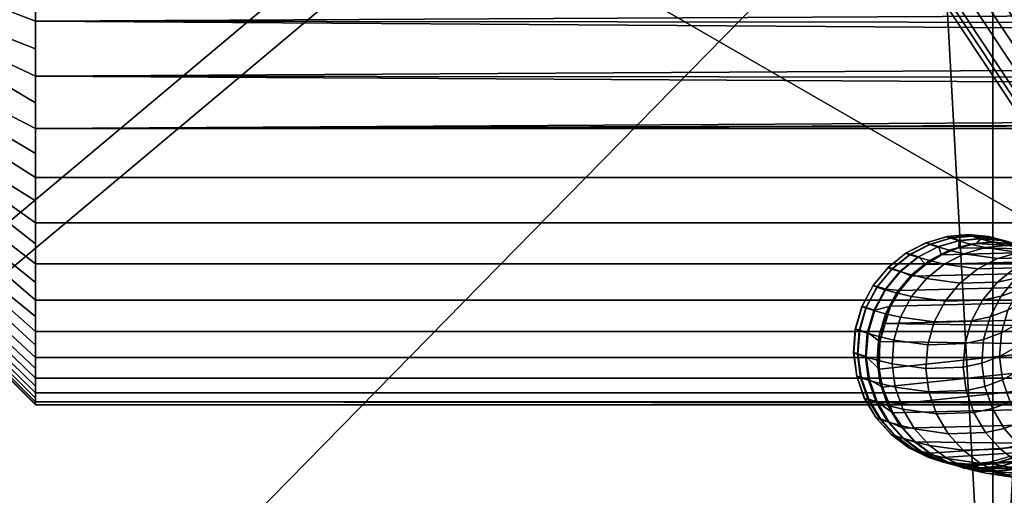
# Model space of a CAD drawing. Extents: x -43.1 to 43.1, y -41.3 to 41.3.
# Tile 381 of 656: x -0.707 to 0.008, y -0.518 to -0.172. Entities that reach past the tile are written whole.
import ezdxf

# ---------------------------------------------------------------- set-up
doc = ezdxf.new("R2010")
doc.units = 0
for name, color, linetype in [('CABLE', 18, 'CONTINUOUS'), ('CEILING_SUPPORT', 254, 'CONTINUOUS'), ('CLAMP', 254, 'CONTINUOUS'), ('METAL_BASE', 254, 'CONTINUOUS'), ('WIRE', 254, 'CONTINUOUS')]:
    doc.layers.add(name, color=color, linetype=linetype)

msp = doc.modelspace()

# ---------------------------------------------------------------- linework, layer by layer
at = {"layer": 'CABLE'}
for points in [[(0.1591, -0.2653, 28.2591), (0.0042, -0.032, 27.7138), (-0.0211, -0.0398, 27.7175), (0.1337, -0.2731, 28.2628)], [(0.1833, -0.2666, 28.252), (0.0285, -0.0333, 27.7066), (0.0042, -0.032, 27.7138), (0.1591, -0.2653, 28.2591)], [(0.1337, -0.2731, 28.2628), (-0.0211, -0.0398, 27.7175), (-0.0432, -0.0568, 27.7165), (0.1117, -0.2902, 28.2619)], [(0.1117, -0.2902, 28.2619), (-0.0432, -0.0568, 27.7165), (-0.0576, -0.0807, 27.7104), (0.0973, -0.3142, 28.2561)], [(0.0973, -0.3142, 28.2561), (-0.0576, -0.0807, 27.7104), (-0.0614, -0.107, 27.7002), (0.0937, -0.3407, 28.2464)], [(0.0937, -0.3407, 28.2464), (-0.0614, -0.107, 27.7002), (-0.0541, -0.1311, 27.688), (0.1011, -0.3649, 28.2347)], [(0.1011, -0.3649, 28.2347), (-0.0541, -0.1311, 27.688), (-0.038, -0.1488, 27.6761), (0.1173, -0.3829, 28.2231)], [(0.1173, -0.3829, 28.2231), (-0.038, -0.1488, 27.6761), (-0.0168, -0.1584, 27.6661), (0.1386, -0.3926, 28.2134)], [(0.1629, -0.3939, 28.2063), (0.0074, -0.1597, 27.6589), (0.0328, -0.1519, 27.6552), (0.1882, -0.3861, 28.2026)], [(0.1386, -0.3926, 28.2134), (-0.0168, -0.1584, 27.6661), (0.0074, -0.1597, 27.6589), (0.1629, -0.3939, 28.2063)]]:
    msp.add_3dface(points, dxfattribs=at)
at = {"layer": 'CEILING_SUPPORT'}
for points in [[(-0.7651, 0, 101.9285), (-0.0848, -0.0193, 101.9285), (-0.068, -0.0542, 101.9285), (-0.7651, -0.7651, 101.9285)], [(-0.7651, 0, 101.859), (-0.0848, -0.0193, 101.859), (-0.068, -0.0542, 101.859), (-0.7651, -0.7651, 101.859)], [(0.068, -0.0542, 101.9285), (0.7651, 0, 101.9285), (0.7651, -0.7651, 101.9285), (0, -0.7651, 101.9285)], [(0.068, -0.0542, 101.859), (0.7651, 0, 101.859), (0.7651, -0.7651, 101.859), (0, -0.7651, 101.859)], [(-0.068, -0.0542, 101.9285), (-0.0377, -0.0783, 101.9285), (0, -0.7651, 101.9285), (-0.7651, -0.7651, 101.9285)], [(0, -0.7651, 101.859), (-0.7651, -0.7651, 101.859), (-0.068, -0.0542, 101.859), (-0.0377, -0.0783, 101.859)], [(0, -0.7651, 101.9285), (0.0377, -0.0783, 101.9285), (0.068, -0.0542, 101.9285)], [(0.068, -0.0542, 101.859), (0, -0.7651, 101.859), (0.0377, -0.0783, 101.859)], [(0, -0.7651, 101.9285), (-0.0377, -0.0783, 101.9285), (0, -0.0869, 101.9285)], [(0, -0.7651, 101.859), (-0.0377, -0.0783, 101.859), (0, -0.0869, 101.859)], [(0.0377, -0.0783, 101.9285), (0, -0.7651, 101.9285), (0, -0.0869, 101.9285)], [(0.0377, -0.0783, 101.859), (0, -0.7651, 101.859), (0, -0.0869, 101.859)]]:
    msp.add_3dface(points, dxfattribs=at)
at = {"layer": 'CLAMP'}
for points in [[(-0.7651, -0.1648, 93.4354), (-0.6955, -0.072, 93.5138), (-0.6955, -0.088, 93.5296), (-0.7651, -0.1728, 93.4437)], [(-0.7651, -0.1728, 93.4437), (-0.6955, -0.088, 93.5296), (-0.7651, -0.1805, 93.4523)], [(-0.7651, -0.1805, 93.4523), (-0.6955, -0.088, 93.5296), (-0.6955, -0.0948, 93.5386), (-0.7651, -0.1876, 93.4614)], [(-0.7651, -0.1876, 93.4614), (-0.6955, -0.0948, 93.5386), (-0.7651, -0.1944, 93.4707)], [(-0.7651, -0.1944, 93.4707), (-0.6955, -0.0948, 93.5386), (-0.6955, -0.1033, 93.5532), (-0.7651, -0.2006, 93.4804)], [(-0.7651, -0.2006, 93.4804), (-0.6955, -0.1033, 93.5532), (-0.7651, -0.2064, 93.4904)], [(-0.7303, -0.1713, 93.5675), (-0.6955, -0.1095, 93.5689), (-0.6955, -0.1141, 93.5909), (-0.7303, -0.1729, 93.5759)], [(-0.7303, -0.1733, 93.6273), (-0.6955, -0.1143, 93.6134), (-0.6955, -0.1128, 93.6246), (-0.7303, -0.1719, 93.6358)], [(-0.7303, -0.1729, 93.5759), (-0.6955, -0.1141, 93.5909), (-0.7303, -0.174, 93.5845)], [(-0.7303, -0.174, 93.5845), (-0.6955, -0.1141, 93.5909), (-0.6955, -0.1148, 93.6022), (-0.7303, -0.1747, 93.593)], [(-0.7303, -0.1748, 93.6102), (-0.6955, -0.1148, 93.6022), (-0.6955, -0.1143, 93.6134), (-0.7303, -0.1743, 93.6188)], [(-0.7303, -0.1743, 93.6188), (-0.6955, -0.1143, 93.6134), (-0.7303, -0.1733, 93.6273)], [(-0.7303, -0.1747, 93.593), (-0.6955, -0.1148, 93.6022), (-0.7303, -0.175, 93.6016)], [(-0.7303, -0.175, 93.6016), (-0.6955, -0.1148, 93.6022), (-0.7303, -0.1748, 93.6102)], [(-0.6955, -0.1523, 93.1776), (-0.7651, -0.1289, 93.243), (-0.7651, -0.1464, 93.2498), (-0.6955, -0.173, 93.1855)], [(-0.6955, -0.173, 94.0209), (-0.7651, -0.1464, 93.9566), (-0.7651, -0.1289, 93.9634), (-0.6955, -0.1523, 94.0289)], [(-0.6955, -0.1312, 94.0358), (2.4566, -0.1566, 94.0273), (-0.6955, -0.173, 94.0209)], [(-0.6955, -0.173, 93.1855), (2.4566, -0.1566, 93.1791), (-0.6955, -0.1312, 93.1706)], [(-0.6955, -0.173, 93.1855), (-0.7651, -0.1464, 93.2498), (-0.7651, -0.166, 93.2586), (-0.6955, -0.1933, 93.1945)], [(-0.6955, -0.1933, 94.0119), (-0.7651, -0.166, 93.9478), (-0.7651, -0.1464, 93.9566), (-0.6955, -0.173, 94.0209)], [(-0.6955, -0.173, 94.0209), (2.4566, -0.1566, 94.0273), (2.4756, -0.1768, 94.0193)], [(-0.6955, -0.173, 93.1855), (2.4756, -0.1768, 93.1871), (2.4566, -0.1566, 93.1791)], [(-0.6955, -0.1933, 93.1945), (-0.7651, -0.166, 93.2586), (-0.7651, -0.1803, 93.2658), (-0.6955, -0.2131, 93.2045)], [(-0.6955, -0.2131, 94.0019), (-0.7651, -0.1803, 93.9406), (-0.7651, -0.166, 93.9478), (-0.6955, -0.1933, 94.0119)], [(2.4756, -0.1768, 94.0193), (2.4967, -0.1947, 94.0112), (-0.6955, -0.173, 94.0209)], [(2.4967, -0.1947, 94.0112), (-0.6955, -0.2131, 94.0019), (-0.6955, -0.173, 94.0209)], [(2.4967, -0.1947, 93.1952), (2.4756, -0.1768, 93.1871), (-0.6955, -0.173, 93.1855)], [(-0.6955, -0.173, 93.1855), (-0.6955, -0.2131, 93.2045), (2.4967, -0.1947, 93.1952)], [(-0.6955, -0.2131, 93.2045), (-0.7651, -0.1803, 93.2658), (-0.7651, -0.1913, 93.2719), (-0.6955, -0.2324, 93.2154)], [(-0.6955, -0.2324, 93.991), (-0.7651, -0.1913, 93.9345), (-0.7651, -0.1803, 93.9406), (-0.6955, -0.2131, 94.0019)], [(-0.6955, -0.2324, 93.2154), (-0.7651, -0.1913, 93.2719), (-0.7651, -0.2155, 93.2871), (-0.6955, -0.2512, 93.2273)], [(-0.6955, -0.2512, 93.9791), (-0.7651, -0.2155, 93.9193), (-0.7651, -0.1913, 93.9345), (-0.6955, -0.2324, 93.991)], [(-0.6955, -0.2131, 94.0019), (2.4967, -0.1947, 94.0112), (2.5311, -0.2162, 94.0002)], [(2.5311, -0.2162, 93.2062), (2.4967, -0.1947, 93.1952), (-0.6955, -0.2131, 93.2045)], [(2.5311, -0.2162, 94.0002), (2.5691, -0.232, 93.9912), (-0.6955, -0.2131, 94.0019)], [(-0.6955, -0.2131, 94.0019), (2.5691, -0.232, 93.9912), (-0.6955, -0.2512, 93.9791)], [(2.5311, -0.2162, 93.2062), (-0.6955, -0.2131, 93.2045), (2.5691, -0.232, 93.2152)], [(-0.6955, -0.2512, 93.2273), (2.5691, -0.232, 93.2152), (-0.6955, -0.2131, 93.2045)], [(-0.6955, -0.2512, 93.2273), (-0.7651, -0.2155, 93.2871), (-0.7651, -0.2279, 93.296), (-0.6955, -0.2693, 93.2401)], [(-0.6955, -0.2693, 93.9663), (-0.7651, -0.2279, 93.9105), (-0.7651, -0.2155, 93.9193), (-0.6955, -0.2512, 93.9791)], [(-0.6955, -0.2693, 93.2401), (-0.7651, -0.2279, 93.296), (-0.7651, -0.2427, 93.3075), (-0.6955, -0.2868, 93.2537)], [(-0.6955, -0.2868, 93.9527), (-0.7651, -0.2427, 93.8989), (-0.7651, -0.2279, 93.9105), (-0.6955, -0.2693, 93.9663)], [(-0.6955, -0.2512, 93.9791), (2.5691, -0.232, 93.9912), (2.6097, -0.2412, 93.9856)], [(2.6097, -0.2412, 93.2208), (2.5691, -0.232, 93.2152), (-0.6955, -0.2512, 93.2273)], [(-0.6955, -0.2868, 93.2537), (-0.7651, -0.2427, 93.3075), (-0.7651, -0.2602, 93.3228), (-0.6955, -0.3036, 93.2682)], [(-0.6955, -0.3036, 93.9382), (-0.7651, -0.2602, 93.8836), (-0.7651, -0.2427, 93.8989), (-0.6955, -0.2868, 93.9527)], [(2.6097, -0.2412, 93.9856), (2.6306, -0.2431, 93.9843), (-0.6955, -0.2512, 93.9791)], [(-0.6955, -0.2512, 93.2273), (2.6306, -0.2431, 93.2221), (2.6097, -0.2412, 93.2208)], [(-0.6955, -0.2512, 93.9791), (2.6306, -0.2431, 93.9843), (3.3384, -0.2512, 93.9791)], [(3.3384, -0.2512, 93.2273), (2.6306, -0.2431, 93.2221), (-0.6955, -0.2512, 93.2273)], [(3.3384, -0.2512, 93.9791), (3.3384, -0.2868, 93.9527), (-0.6955, -0.2868, 93.9527), (-0.6955, -0.2512, 93.9791)], [(3.3384, -0.2512, 93.2273), (-0.6955, -0.2512, 93.2273), (-0.6955, -0.2868, 93.2537), (3.3384, -0.2868, 93.2537)], [(-0.6955, -0.3036, 93.2682), (-0.7651, -0.2602, 93.3228), (-0.7651, -0.2705, 93.3327), (-0.6955, -0.3197, 93.2835)], [(-0.6955, -0.3197, 93.9229), (-0.7651, -0.2705, 93.8737), (-0.7651, -0.2602, 93.8836), (-0.6955, -0.3036, 93.9382)], [(-0.6955, -0.3197, 93.2835), (-0.7651, -0.2705, 93.3327), (-0.7651, -0.2804, 93.343), (-0.6955, -0.335, 93.2996)], [(-0.6955, -0.335, 93.9068), (-0.7651, -0.2804, 93.8634), (-0.7651, -0.2705, 93.8737), (-0.6955, -0.3197, 93.9229)], [(-0.6955, -0.335, 93.2996), (-0.7651, -0.2804, 93.343), (-0.7651, -0.2957, 93.3605), (-0.6955, -0.3495, 93.3164)], [(-0.6955, -0.3495, 93.89), (-0.7651, -0.2957, 93.8459), (-0.7651, -0.2804, 93.8634), (-0.6955, -0.335, 93.9068)], [(-0.6955, -0.2868, 93.9527), (3.3384, -0.2868, 93.9527), (3.3384, -0.3197, 93.9229), (-0.6955, -0.3197, 93.9229)], [(-0.6955, -0.3197, 93.2835), (3.3384, -0.3197, 93.2835), (3.3384, -0.2868, 93.2537), (-0.6955, -0.2868, 93.2537)], [(-0.6955, -0.3495, 93.3164), (-0.7651, -0.2957, 93.3605), (-0.7651, -0.3072, 93.3753), (-0.6955, -0.3631, 93.3339)], [(-0.6955, -0.3631, 93.8725), (-0.7651, -0.3072, 93.8311), (-0.7651, -0.2957, 93.8459), (-0.6955, -0.3495, 93.89)], [(-0.6955, -0.3631, 93.3339), (-0.7651, -0.3072, 93.3753), (-0.7651, -0.3161, 93.3877), (-0.6955, -0.3759, 93.352)], [(-0.6955, -0.3759, 93.8544), (-0.7651, -0.3161, 93.8187), (-0.7651, -0.3072, 93.8311), (-0.6955, -0.3631, 93.8725)], [(-0.6955, -0.3759, 93.352), (-0.7651, -0.3161, 93.3877), (-0.7651, -0.3313, 93.4119), (-0.6955, -0.3878, 93.3708)], [(-0.6955, -0.3878, 93.8356), (-0.7651, -0.3313, 93.7945), (-0.7651, -0.3161, 93.8187), (-0.6955, -0.3759, 93.8544)], [(-0.6955, -0.3197, 93.9229), (3.3384, -0.3197, 93.9229), (3.3384, -0.3495, 93.89), (-0.6955, -0.3495, 93.89)], [(-0.6955, -0.3495, 93.3164), (3.3384, -0.3495, 93.3164), (3.3384, -0.3197, 93.2835), (-0.6955, -0.3197, 93.2835)], [(-0.6955, -0.3878, 93.3708), (-0.7651, -0.3313, 93.4119), (-0.7651, -0.3374, 93.4229), (-0.6955, -0.3987, 93.3901)], [(-0.6955, -0.3987, 93.8163), (-0.7651, -0.3374, 93.7835), (-0.7651, -0.3313, 93.7945), (-0.6955, -0.3878, 93.8356)], [(-0.6955, -0.3987, 93.3901), (-0.7651, -0.3374, 93.4229), (-0.7651, -0.3446, 93.4372), (-0.6955, -0.4087, 93.4099)], [(-0.6955, -0.4087, 93.7965), (-0.7651, -0.3446, 93.7692), (-0.7651, -0.3374, 93.7835), (-0.6955, -0.3987, 93.8163)], [(-0.6955, -0.4087, 93.4099), (-0.7651, -0.3446, 93.4372), (-0.7651, -0.3534, 93.4568), (-0.6955, -0.4177, 93.4302)], [(-0.6955, -0.4177, 93.7762), (-0.7651, -0.3534, 93.7496), (-0.7651, -0.3446, 93.7692), (-0.6955, -0.4087, 93.7965)], [(-0.6955, -0.3495, 93.89), (3.3384, -0.3495, 93.89), (3.3384, -0.3759, 93.8544), (-0.6955, -0.3759, 93.8544)], [(-0.6955, -0.3759, 93.352), (3.3384, -0.3759, 93.352), (3.3384, -0.3495, 93.3164), (-0.6955, -0.3495, 93.3164)], [(-0.6955, -0.4177, 93.4302), (-0.7651, -0.3534, 93.4568), (-0.7651, -0.3602, 93.4743), (-0.6955, -0.4256, 93.4509)], [(-0.6955, -0.4256, 93.7555), (-0.7651, -0.3602, 93.7321), (-0.7651, -0.3534, 93.7496), (-0.6955, -0.4177, 93.7762)], [(-0.6955, -0.4256, 93.4509), (-0.7651, -0.3602, 93.4743), (-0.7651, -0.3655, 93.4905), (-0.6955, -0.4326, 93.472)], [(-0.6955, -0.4326, 93.7344), (-0.7651, -0.3655, 93.716), (-0.7651, -0.3602, 93.7321), (-0.6955, -0.4256, 93.7555)], [(-0.6955, -0.4326, 93.472), (-0.7651, -0.3655, 93.4905), (-0.7651, -0.3711, 93.5103), (-0.6955, -0.4385, 93.4934)], [(-0.6955, -0.4385, 93.713), (-0.7651, -0.3711, 93.6961), (-0.7651, -0.3655, 93.716), (-0.6955, -0.4326, 93.7344)], [(-0.6955, -0.4385, 93.4934), (-0.7651, -0.3711, 93.5103), (-0.7651, -0.3752, 93.5286), (-0.6955, -0.4434, 93.515)], [(-0.6955, -0.4434, 93.6914), (-0.7651, -0.3752, 93.6778), (-0.7651, -0.3711, 93.6961), (-0.6955, -0.4385, 93.713)], [(-0.6955, -0.4434, 93.515), (-0.7651, -0.3752, 93.5286), (-0.7651, -0.3783, 93.5462), (-0.6955, -0.4472, 93.5369)], [(-0.6955, -0.4472, 93.6695), (-0.7651, -0.3783, 93.6602), (-0.7651, -0.3752, 93.6778), (-0.6955, -0.4434, 93.6914)], [(-0.6955, -0.4472, 93.5369), (-0.7651, -0.3783, 93.5462), (-0.7651, -0.3807, 93.5657), (-0.6955, -0.4499, 93.5589)], [(-0.6955, -0.4499, 93.6475), (-0.7651, -0.3807, 93.6407), (-0.7651, -0.3783, 93.6602), (-0.6955, -0.4472, 93.6695)], [(-0.6955, -0.3759, 93.8544), (3.3384, -0.3759, 93.8544), (3.3384, -0.3987, 93.8163), (-0.6955, -0.3987, 93.8163)], [(-0.6955, -0.3987, 93.3901), (3.3384, -0.3987, 93.3901), (3.3384, -0.3759, 93.352), (-0.6955, -0.3759, 93.352)], [(-0.6955, -0.4499, 93.5589), (-0.7651, -0.3807, 93.5657), (-0.7651, -0.3821, 93.5844), (-0.6955, -0.4515, 93.581)], [(-0.6955, -0.4515, 93.6254), (-0.7651, -0.3821, 93.622), (-0.7651, -0.3807, 93.6407), (-0.6955, -0.4499, 93.6475)], [(-0.6955, -0.4515, 93.581), (-0.7651, -0.3821, 93.5844), (-0.7651, -0.3825, 93.6032), (-0.6955, -0.4521, 93.6032)], [(-0.6955, -0.4521, 93.6032), (-0.7651, -0.3825, 93.6032), (-0.7651, -0.3821, 93.622), (-0.6955, -0.4515, 93.6254)], [(-0.6955, -0.3987, 93.8163), (3.3384, -0.3987, 93.8163), (3.3384, -0.4177, 93.7762), (-0.6955, -0.4177, 93.7762)], [(-0.6955, -0.4177, 93.4302), (3.3384, -0.4177, 93.4302), (3.3384, -0.3987, 93.3901), (-0.6955, -0.3987, 93.3901)], [(-0.6955, -0.4177, 93.7762), (3.3384, -0.4177, 93.7762), (3.3384, -0.4326, 93.7344), (-0.6955, -0.4326, 93.7344)], [(-0.6955, -0.4326, 93.472), (3.3384, -0.4326, 93.472), (3.3384, -0.4177, 93.4302), (-0.6955, -0.4177, 93.4302)], [(-0.6955, -0.4326, 93.7344), (3.3384, -0.4326, 93.7344), (3.3384, -0.4434, 93.6914), (-0.6955, -0.4434, 93.6914)], [(-0.6955, -0.4434, 93.515), (3.3384, -0.4434, 93.515), (3.3384, -0.4326, 93.472), (-0.6955, -0.4326, 93.472)], [(-0.6955, -0.4434, 93.6914), (3.3384, -0.4434, 93.6914), (3.3384, -0.4499, 93.6475), (-0.6955, -0.4499, 93.6475)], [(-0.6955, -0.4499, 93.5589), (3.3384, -0.4499, 93.5589), (3.3384, -0.4434, 93.515), (-0.6955, -0.4434, 93.515)], [(-0.6955, -0.4499, 93.6475), (3.3384, -0.4499, 93.6475), (3.3384, -0.4521, 93.6032), (-0.6955, -0.4521, 93.6032)], [(3.3384, -0.4521, 93.6032), (3.3384, -0.4499, 93.5589), (-0.6955, -0.4499, 93.5589), (1.3214, -0.4521, 93.6032)], [(-0.6955, -0.4499, 93.5589), (-0.6955, -0.4521, 93.6032), (1.3214, -0.4521, 93.6032)]]:
    msp.add_3dface(points, dxfattribs=at)
at = {"layer": 'METAL_BASE'}
for points in [[(-1.669, 0.6609, 8.6989), (-0.8194, 1.6735, 8.6989), (0.4824, 1.903, 8.6989), (1.6271, -1.2421, 8.6989)], [(-0.9992, 1.3658, 8.6989), (-1.609, 0.3096, 8.6989), (-1.3972, -0.8914, 8.6989), (1.2928, 1.3658, 8.6989)], [(-1.3972, -0.8914, 8.6989), (-0.463, -1.6754, 8.6989), (0.7566, -1.6754, 8.6989), (1.2928, 1.3658, 8.6989)], [(-0.8992, 1.2466, 0.6411), (-1.4558, 0.2826, 0.6411), (-1.2625, -0.8137, 0.6411), (1.1929, 1.2466, 0.6411)], [(-1.2625, -0.8137, 0.6411), (-0.4098, -1.5292, 0.6411), (0.7034, -1.5292, 0.6411), (1.1929, 1.2466, 0.6411)], [(-0.8194, -1.6735, 8.6989), (-1.669, -0.6609, 8.6989), (-1.669, 0.6609, 8.6989), (1.6271, -1.2421, 8.6989)]]:
    msp.add_3dface(points, dxfattribs=at)
at = {"layer": 'WIRE'}
for points in [[(-0.0332, -0.3297, 4.5575), (-0.0333, -0.3299, 4.4581), (-0.0179, -0.3284, 4.4584), (-0.0178, -0.3283, 4.5573)], [(-0.0333, -0.3299, 4.4581), (-0.0305, -0.3309, 4.3589), (-0.015, -0.3294, 4.3596), (-0.0179, -0.3284, 4.4584)], [(-0.0301, -0.3306, 4.657), (-0.0332, -0.3297, 4.5575), (-0.0178, -0.3283, 4.5573), (-0.0147, -0.3291, 4.6563)], [(-0.0178, -0.3283, 4.5573), (-0.0179, -0.3284, 4.4584), (-0.0029, -0.3297, 4.4586), (-0.0028, -0.3296, 4.5571)], [(-0.0179, -0.3284, 4.4584), (-0.015, -0.3294, 4.3596), (-0.0001, -0.3308, 4.3602), (-0.0029, -0.3297, 4.4586)], [(-0.0147, -0.3291, 4.6563), (-0.0178, -0.3283, 4.5573), (-0.0028, -0.3296, 4.5571), (0.0002, -0.3305, 4.6556)], [(-0.0631, -0.3417, 4.558), (-0.0632, -0.3418, 4.4578), (-0.0486, -0.3343, 4.458), (-0.0485, -0.3342, 4.5578)], [(-0.0632, -0.3418, 4.4578), (-0.0603, -0.3429, 4.3578), (-0.0458, -0.3354, 4.3583), (-0.0486, -0.3343, 4.458)], [(-0.06, -0.3426, 4.6581), (-0.0631, -0.3417, 4.558), (-0.0485, -0.3342, 4.5578), (-0.0454, -0.3351, 4.6576)], [(-0.0603, -0.3429, 4.3578), (-0.0546, -0.3447, 4.2581), (-0.04, -0.3372, 4.2589), (-0.0458, -0.3354, 4.3583)], [(-0.054, -0.3445, 4.7582), (-0.06, -0.3426, 4.6581), (-0.0454, -0.3351, 4.6576), (-0.0395, -0.337, 4.7573)], [(-0.0485, -0.3342, 4.5578), (-0.0486, -0.3343, 4.458), (-0.0333, -0.3299, 4.4581), (-0.0332, -0.3297, 4.5575)], [(-0.0486, -0.3343, 4.458), (-0.0458, -0.3354, 4.3583), (-0.0305, -0.3309, 4.3589), (-0.0333, -0.3299, 4.4581)], [(-0.0454, -0.3351, 4.6576), (-0.0485, -0.3342, 4.5578), (-0.0332, -0.3297, 4.5575), (-0.0301, -0.3306, 4.657)], [(-0.0458, -0.3354, 4.3583), (-0.04, -0.3372, 4.2589), (-0.0248, -0.3327, 4.2599), (-0.0305, -0.3309, 4.3589)], [(-0.0395, -0.337, 4.7573), (-0.0454, -0.3351, 4.6576), (-0.0301, -0.3306, 4.657), (-0.0242, -0.3325, 4.7562)], [(-0.04, -0.3372, 4.2589), (-0.0316, -0.3396, 4.16), (-0.0164, -0.3351, 4.1614), (-0.0248, -0.3327, 4.2599)], [(-0.0372, -0.3429, 4.8573), (-0.0395, -0.337, 4.7573), (-0.0242, -0.3325, 4.7562), (-0.0249, -0.3378, 4.8562)], [(-0.0316, -0.3396, 4.16), (-0.0208, -0.3422, 4.0617), (-0.0056, -0.3377, 4.0634), (-0.0164, -0.3351, 4.1614)], [(-0.0305, -0.3309, 4.3589), (-0.0248, -0.3327, 4.2599), (-0.0094, -0.3313, 4.261), (-0.015, -0.3294, 4.3596)], [(-0.0242, -0.3325, 4.7562), (-0.0301, -0.3306, 4.657), (-0.0147, -0.3291, 4.6563), (-0.0088, -0.331, 4.7551)], [(-0.0249, -0.3378, 4.8562), (-0.0242, -0.3325, 4.7562), (-0.0088, -0.331, 4.7551), (-0.0118, -0.3348, 4.855)], [(0.0213, -0.3366, 4.8515), (0.0277, -0.3386, 4.8507), (-0.0249, -0.3378, 4.8562), (-0.0118, -0.3348, 4.855)], [(-0.0248, -0.3327, 4.2599), (-0.0164, -0.3351, 4.1614), (-0.001, -0.3336, 4.1629), (-0.0094, -0.3313, 4.261)], [(-0.0164, -0.3351, 4.1614), (-0.0056, -0.3377, 4.0634), (0.0097, -0.3362, 4.0653), (-0.001, -0.3336, 4.1629)], [(-0.015, -0.3294, 4.3596), (-0.0094, -0.3313, 4.261), (0.0055, -0.3326, 4.2621), (-0.0001, -0.3308, 4.3602)], [(-0.0088, -0.331, 4.7551), (-0.0147, -0.3291, 4.6563), (0.0002, -0.3305, 4.6556), (0.0061, -0.3323, 4.754)], [(-0.0118, -0.3348, 4.855), (-0.0088, -0.331, 4.7551), (0.0061, -0.3323, 4.754), (0.0213, -0.3366, 4.8515)], [(-0.0118, -0.3348, 4.855), (0.0213, -0.3366, 4.8515), (0.0015, -0.3339, 4.8536)], [(-0.0094, -0.3313, 4.261), (-0.001, -0.3336, 4.1629), (0.0139, -0.3349, 4.1644), (0.0055, -0.3326, 4.2621)], [(-0.0056, -0.3377, 4.0634), (0.0186, -0.3412, 3.8869), (0.0339, -0.3397, 3.8891), (0.0097, -0.3362, 4.0653)], [(-0.0028, -0.3296, 4.5571), (-0.0029, -0.3297, 4.4586), (0.0115, -0.3337, 4.4588), (0.0116, -0.3336, 4.5568)], [(-0.0029, -0.3297, 4.4586), (-0.0001, -0.3308, 4.3602), (0.0143, -0.3347, 4.3609), (0.0115, -0.3337, 4.4588)], [(0.0002, -0.3305, 4.6556), (-0.0028, -0.3296, 4.5571), (0.0116, -0.3336, 4.5568), (0.0147, -0.3344, 4.6549)], [(-0.001, -0.3336, 4.1629), (0.0097, -0.3362, 4.0653), (0.0245, -0.3375, 4.0671), (0.0139, -0.3349, 4.1644)], [(-0.0001, -0.3308, 4.3602), (0.0055, -0.3326, 4.2621), (0.02, -0.3365, 4.2632), (0.0143, -0.3347, 4.3609)], [(0.0061, -0.3323, 4.754), (0.0002, -0.3305, 4.6556), (0.0147, -0.3344, 4.6549), (0.0205, -0.3363, 4.7528)], [(0.0055, -0.3326, 4.2621), (0.0139, -0.3349, 4.1644), (0.0282, -0.3389, 4.1659), (0.02, -0.3365, 4.2632)], [(0.0213, -0.3366, 4.8515), (0.0061, -0.3323, 4.754), (0.0205, -0.3363, 4.7528), (0.0277, -0.3386, 4.8507)], [(-0.0761, -0.3521, 4.5581), (-0.0762, -0.3523, 4.4577), (-0.0632, -0.3418, 4.4578), (-0.0631, -0.3417, 4.558)], [(-0.0762, -0.3523, 4.4577), (-0.0733, -0.3533, 4.3574), (-0.0603, -0.3429, 4.3578), (-0.0632, -0.3418, 4.4578)], [(-0.073, -0.353, 4.6586), (-0.0761, -0.3521, 4.5581), (-0.0631, -0.3417, 4.558), (-0.06, -0.3426, 4.6581)], [(-0.0733, -0.3533, 4.3574), (-0.0676, -0.3552, 4.2573), (-0.0546, -0.3447, 4.2581), (-0.0603, -0.3429, 4.3578)], [(-0.067, -0.355, 4.7589), (-0.073, -0.353, 4.6586), (-0.06, -0.3426, 4.6581), (-0.054, -0.3445, 4.7582)], [(-0.0546, -0.3447, 4.2581), (-0.0461, -0.3471, 4.1588), (-0.0316, -0.3396, 4.16), (-0.04, -0.3372, 4.2589)], [(-0.0487, -0.3499, 4.8582), (-0.054, -0.3445, 4.7582), (-0.0395, -0.337, 4.7573), (-0.0372, -0.3429, 4.8573)], [(-0.0487, -0.3499, 4.8582), (-0.0372, -0.3429, 4.8573), (0.0339, -0.341, 4.85), (0.0456, -0.3475, 4.8486)], [(-0.0461, -0.3471, 4.1588), (-0.0353, -0.3497, 4.0602), (-0.0208, -0.3422, 4.0617), (-0.0316, -0.3396, 4.16)], [(-0.0249, -0.3378, 4.8562), (0.0277, -0.3386, 4.8507), (0.0339, -0.341, 4.85), (-0.0372, -0.3429, 4.8573)], [(-0.0353, -0.3497, 4.0602), (-0.011, -0.3532, 3.8826), (0.0034, -0.3457, 3.8847), (-0.0208, -0.3422, 4.0617)], [(-0.0208, -0.3422, 4.0617), (0.0034, -0.3457, 3.8847), (0.0186, -0.3412, 3.8869), (-0.0056, -0.3377, 4.0634)], [(0.0034, -0.3457, 3.8847), (0.0305, -0.345, 3.7111), (0.0457, -0.3406, 3.7135), (0.0186, -0.3412, 3.8869)], [(-0.0676, -0.3552, 4.2573), (-0.0591, -0.3576, 4.1578), (-0.0461, -0.3471, 4.1588), (-0.0546, -0.3447, 4.2581)], [(-0.0588, -0.3586, 4.859), (-0.067, -0.355, 4.7589), (-0.054, -0.3445, 4.7582), (-0.0487, -0.3499, 4.8582)], [(-0.0591, -0.3576, 4.1578), (-0.0482, -0.3602, 4.0589), (-0.0353, -0.3497, 4.0602), (-0.0461, -0.3471, 4.1588)], [(-0.0487, -0.3499, 4.8582), (0.0456, -0.3475, 4.8486), (0.0562, -0.3557, 4.8472), (-0.0588, -0.3586, 4.859)], [(-0.0482, -0.3602, 4.0589), (-0.0239, -0.3636, 3.8808), (-0.011, -0.3532, 3.8826), (-0.0353, -0.3497, 4.0602)], [(-0.011, -0.3532, 3.8826), (0.0162, -0.3525, 3.7087), (0.0305, -0.345, 3.7111), (0.0034, -0.3457, 3.8847)], [(0.0033, -0.3629, 3.7064), (0.0168, -0.36, 3.6201), (0.0297, -0.3497, 3.6225), (0.0162, -0.3525, 3.7087)], [(-0.0869, -0.3652, 4.5583), (-0.087, -0.3653, 4.4576), (-0.0762, -0.3523, 4.4577), (-0.0761, -0.3521, 4.5581)], [(-0.087, -0.3653, 4.4576), (-0.0842, -0.3664, 4.3571), (-0.0733, -0.3533, 4.3574), (-0.0762, -0.3523, 4.4577)], [(-0.0838, -0.3661, 4.6589), (-0.0869, -0.3652, 4.5583), (-0.0761, -0.3521, 4.5581), (-0.073, -0.353, 4.6586)], [(-0.0842, -0.3664, 4.3571), (-0.0784, -0.3683, 4.2569), (-0.0676, -0.3552, 4.2573), (-0.0733, -0.3533, 4.3574)], [(-0.0778, -0.368, 4.7594), (-0.0838, -0.3661, 4.6589), (-0.073, -0.353, 4.6586), (-0.067, -0.355, 4.7589)], [(-0.0784, -0.3683, 4.2569), (-0.0699, -0.3707, 4.1571), (-0.0591, -0.3576, 4.1578), (-0.0676, -0.3552, 4.2573)], [(-0.0675, -0.3689, 4.8595), (-0.0778, -0.368, 4.7594), (-0.067, -0.355, 4.7589), (-0.0588, -0.3586, 4.859)], [(-0.0699, -0.3707, 4.1571), (-0.059, -0.3733, 4.0579), (-0.0482, -0.3602, 4.0589), (-0.0591, -0.3576, 4.1578)], [(-0.0675, -0.3689, 4.8595), (-0.0588, -0.3586, 4.859), (0.0562, -0.3557, 4.8472), (0.0652, -0.3655, 4.846)], [(-0.0239, -0.3636, 3.8808), (0.0033, -0.3629, 3.7064), (0.0162, -0.3525, 3.7087), (-0.011, -0.3532, 3.8826)], [(0.006, -0.373, 3.618), (0.0189, -0.3683, 3.5317), (0.0297, -0.3554, 3.534), (0.0168, -0.36, 3.6201)], [(-0.059, -0.3733, 4.0579), (-0.0346, -0.3767, 3.8794), (-0.0239, -0.3636, 3.8808), (-0.0482, -0.3602, 4.0589)], [(-0.0346, -0.3767, 3.8794), (-0.0075, -0.3759, 3.7045), (0.0033, -0.3629, 3.7064), (-0.0239, -0.3636, 3.8808)], [(-0.0075, -0.3759, 3.7045), (0.006, -0.373, 3.618), (0.0168, -0.36, 3.6201), (0.0033, -0.3629, 3.7064)], [(-0.095, -0.3803, 4.5583), (-0.0951, -0.3805, 4.4576), (-0.087, -0.3653, 4.4576), (-0.0869, -0.3652, 4.5583)], [(-0.0951, -0.3805, 4.4576), (-0.0922, -0.3815, 4.357), (-0.0842, -0.3664, 4.3571), (-0.087, -0.3653, 4.4576)], [(-0.0919, -0.3812, 4.6591), (-0.095, -0.3803, 4.5583), (-0.0869, -0.3652, 4.5583), (-0.0838, -0.3661, 4.6589)], [(-0.0922, -0.3815, 4.357), (-0.0864, -0.3834, 4.2566), (-0.0784, -0.3683, 4.2569), (-0.0842, -0.3664, 4.3571)], [(-0.0858, -0.3832, 4.7596), (-0.0919, -0.3812, 4.6591), (-0.0838, -0.3661, 4.6589), (-0.0778, -0.368, 4.7594)], [(-0.0864, -0.3834, 4.2566), (-0.0779, -0.3858, 4.1567), (-0.0699, -0.3707, 4.1571), (-0.0784, -0.3683, 4.2569)], [(-0.0743, -0.3804, 4.8598), (-0.0858, -0.3832, 4.7596), (-0.0778, -0.368, 4.7594), (-0.0675, -0.3689, 4.8595)], [(-0.0779, -0.3858, 4.1567), (-0.067, -0.3884, 4.0573), (-0.059, -0.3733, 4.0579), (-0.0699, -0.3707, 4.1571)], [(0.0652, -0.3655, 4.846), (0.0726, -0.3767, 4.8448), (-0.0743, -0.3804, 4.8598), (-0.0675, -0.3689, 4.8595)], [(-0.0019, -0.3881, 3.6161), (0.011, -0.3833, 3.5296), (0.0189, -0.3683, 3.5317), (0.006, -0.373, 3.618)], [(-0.0743, -0.3804, 4.8598), (0.0726, -0.3767, 4.8448), (0.0781, -0.3889, 4.8438), (-0.0793, -0.3929, 4.8599)], [(-0.067, -0.3884, 4.0573), (-0.0426, -0.3918, 3.8784), (-0.0346, -0.3767, 3.8794), (-0.059, -0.3733, 4.0579)], [(-0.0426, -0.3918, 3.8784), (-0.0154, -0.391, 3.703), (-0.0075, -0.3759, 3.7045), (-0.0346, -0.3767, 3.8794)], [(-0.0154, -0.391, 3.703), (-0.0019, -0.3881, 3.6161), (0.006, -0.373, 3.618), (-0.0075, -0.3759, 3.7045)], [(0.0062, -0.3998, 3.5278), (0.0181, -0.393, 3.4409), (0.0229, -0.3766, 3.443), (0.011, -0.3833, 3.5296)], [(-0.0998, -0.3969, 4.5584), (-0.0999, -0.397, 4.4576), (-0.0951, -0.3805, 4.4576), (-0.095, -0.3803, 4.5583)], [(-0.0999, -0.397, 4.4576), (-0.097, -0.3981, 4.357), (-0.0922, -0.3815, 4.357), (-0.0951, -0.3805, 4.4576)], [(-0.0967, -0.3978, 4.6591), (-0.0998, -0.3969, 4.5584), (-0.095, -0.3803, 4.5583), (-0.0919, -0.3812, 4.6591)], [(-0.097, -0.3981, 4.357), (-0.0912, -0.4, 4.2566), (-0.0864, -0.3834, 4.2566), (-0.0922, -0.3815, 4.357)], [(-0.0906, -0.3997, 4.7596), (-0.0967, -0.3978, 4.6591), (-0.0919, -0.3812, 4.6591), (-0.0858, -0.3832, 4.7596)], [(-0.0912, -0.4, 4.2566), (-0.0827, -0.4024, 4.1566), (-0.0779, -0.3858, 4.1567), (-0.0864, -0.3834, 4.2566)], [(-0.0822, -0.406, 4.8598), (-0.0906, -0.3997, 4.7596), (-0.0858, -0.3832, 4.7596), (-0.0743, -0.3804, 4.8598)], [(-0.0827, -0.4024, 4.1566), (-0.0718, -0.405, 4.0572), (-0.067, -0.3884, 4.0573), (-0.0779, -0.3858, 4.1567)], [(-0.0067, -0.4046, 3.6147), (0.0062, -0.3998, 3.5278), (0.011, -0.3833, 3.5296), (-0.0019, -0.3881, 3.6161)], [(-0.0822, -0.406, 4.8598), (-0.0793, -0.3929, 4.8599), (0.0801, -0.3953, 4.8434), (0.0826, -0.4085, 4.8427)], [(0.0781, -0.3889, 4.8438), (0.0801, -0.3953, 4.8434), (-0.0793, -0.3929, 4.8599)], [(-0.0718, -0.405, 4.0572), (-0.0473, -0.4084, 3.8779), (-0.0426, -0.3918, 3.8784), (-0.067, -0.3884, 4.0573)], [(-0.0473, -0.4084, 3.8779), (-0.0202, -0.4075, 3.7019), (-0.0154, -0.391, 3.703), (-0.0426, -0.3918, 3.8784)], [(-0.0202, -0.4075, 3.7019), (-0.0067, -0.4046, 3.6147), (-0.0019, -0.3881, 3.6161), (-0.0154, -0.391, 3.703)], [(0.0049, -0.4169, 3.5266), (0.0168, -0.4101, 3.4393), (0.0181, -0.393, 3.4409), (0.0062, -0.3998, 3.5278)], [(-0.1011, -0.4141, 4.5583), (-0.1012, -0.4142, 4.4577), (-0.0999, -0.397, 4.4576), (-0.0998, -0.3969, 4.5584)], [(-0.1012, -0.4142, 4.4577), (-0.0983, -0.4153, 4.3572), (-0.097, -0.3981, 4.357), (-0.0999, -0.397, 4.4576)], [(-0.098, -0.415, 4.6589), (-0.1011, -0.4141, 4.5583), (-0.0998, -0.3969, 4.5584), (-0.0967, -0.3978, 4.6591)], [(-0.0983, -0.4153, 4.3572), (-0.0925, -0.4172, 4.2569), (-0.0912, -0.4, 4.2566), (-0.097, -0.3981, 4.357)], [(-0.0919, -0.4169, 4.7593), (-0.098, -0.415, 4.6589), (-0.0967, -0.3978, 4.6591), (-0.0906, -0.3997, 4.7596)], [(-0.0925, -0.4172, 4.2569), (-0.084, -0.4196, 4.157), (-0.0827, -0.4024, 4.1566), (-0.0912, -0.4, 4.2566)], [(-0.0826, -0.4261, 4.8591), (-0.0919, -0.4169, 4.7593), (-0.0906, -0.3997, 4.7596), (-0.0822, -0.406, 4.8598)], [(-0.008, -0.4218, 3.6138), (0.0049, -0.4169, 3.5266), (0.0062, -0.3998, 3.5278), (-0.0067, -0.4046, 3.6147)], [(-0.084, -0.4196, 4.157), (-0.0731, -0.4222, 4.0575), (-0.0718, -0.405, 4.0572), (-0.0827, -0.4024, 4.1566)], [(-0.0826, -0.4261, 4.8591), (-0.0829, -0.4127, 4.8596), (-0.0822, -0.406, 4.8598), (0.0826, -0.4085, 4.8427)], [(-0.0731, -0.4222, 4.0575), (-0.0486, -0.4256, 3.8779), (-0.0473, -0.4084, 3.8779), (-0.0718, -0.405, 4.0572)], [(-0.0486, -0.4256, 3.8779), (-0.0215, -0.4247, 3.7013), (-0.0202, -0.4075, 3.7019), (-0.0473, -0.4084, 3.8779)], [(-0.0215, -0.4247, 3.7013), (-0.008, -0.4218, 3.6138), (-0.0067, -0.4046, 3.6147), (-0.0202, -0.4075, 3.7019)], [(-0.0988, -0.4311, 4.5582), (-0.0989, -0.4312, 4.4579), (-0.1012, -0.4142, 4.4577), (-0.1011, -0.4141, 4.5583)], [(-0.0989, -0.4312, 4.4579), (-0.0961, -0.4323, 4.3576), (-0.0983, -0.4153, 4.3572), (-0.1012, -0.4142, 4.4577)], [(-0.0957, -0.432, 4.6585), (-0.0988, -0.4311, 4.5582), (-0.1011, -0.4141, 4.5583), (-0.098, -0.415, 4.6589)], [(-0.0826, -0.4261, 4.8591), (0.0826, -0.4085, 4.8427), (0.0829, -0.4219, 4.8422), (-0.0801, -0.4393, 4.8584)], [(0.0071, -0.4339, 3.5258), (0.0191, -0.4271, 3.4381), (0.0168, -0.4101, 3.4393), (0.0049, -0.4169, 3.5266)], [(-0.0961, -0.4323, 4.3576), (-0.0903, -0.4342, 4.2574), (-0.0925, -0.4172, 4.2569), (-0.0983, -0.4153, 4.3572)], [(-0.0897, -0.4339, 4.7587), (-0.0957, -0.432, 4.6585), (-0.098, -0.415, 4.6589), (-0.0919, -0.4169, 4.7593)], [(-0.0903, -0.4342, 4.2574), (-0.0818, -0.4366, 4.1576), (-0.084, -0.4196, 4.157), (-0.0925, -0.4172, 4.2569)], [(-0.0801, -0.4393, 4.8584), (-0.0897, -0.4339, 4.7587), (-0.0919, -0.4169, 4.7593), (-0.0826, -0.4261, 4.8591)], [(-0.0818, -0.4366, 4.1576), (-0.0709, -0.4391, 4.0582), (-0.0731, -0.4222, 4.0575), (-0.084, -0.4196, 4.157)], [(-0.0756, -0.452, 4.8575), (-0.0801, -0.4393, 4.8584), (0.0829, -0.4219, 4.8422), (0.081, -0.4352, 4.8419)], [(-0.0193, -0.4417, 3.7013), (-0.0058, -0.4388, 3.6135), (-0.008, -0.4218, 3.6138), (-0.0215, -0.4247, 3.7013)], [(-0.0058, -0.4388, 3.6135), (0.0071, -0.4339, 3.5258), (0.0049, -0.4169, 3.5266), (-0.008, -0.4218, 3.6138)], [(-0.0709, -0.4391, 4.0582), (-0.0464, -0.4426, 3.8784), (-0.0486, -0.4256, 3.8779), (-0.0731, -0.4222, 4.0575)], [(-0.0464, -0.4426, 3.8784), (-0.0193, -0.4417, 3.7013), (-0.0215, -0.4247, 3.7013), (-0.0486, -0.4256, 3.8779)], [(0.0126, -0.45, 3.5255), (0.0246, -0.4431, 3.4374), (0.0191, -0.4271, 3.4381), (0.0071, -0.4339, 3.5258)], [(-0.0932, -0.4471, 4.5581), (-0.0934, -0.4472, 4.4581), (-0.0989, -0.4312, 4.4579), (-0.0988, -0.4311, 4.5582)], [(-0.0934, -0.4472, 4.4581), (-0.0905, -0.4483, 4.3581), (-0.0961, -0.4323, 4.3576), (-0.0989, -0.4312, 4.4579)], [(-0.0901, -0.448, 4.6581), (-0.0932, -0.4471, 4.5581), (-0.0988, -0.4311, 4.5582), (-0.0957, -0.432, 4.6585)], [(-0.0905, -0.4483, 4.3581), (-0.0847, -0.4502, 4.2582), (-0.0903, -0.4342, 4.2574), (-0.0961, -0.4323, 4.3576)], [(-0.0841, -0.4499, 4.7579), (-0.0901, -0.448, 4.6581), (-0.0957, -0.432, 4.6585), (-0.0897, -0.4339, 4.7587)], [(-0.0847, -0.4502, 4.2582), (-0.0762, -0.4526, 4.1586), (-0.0818, -0.4366, 4.1576), (-0.0903, -0.4342, 4.2574)], [(-0.0726, -0.4579, 4.857), (-0.0841, -0.4499, 4.7579), (-0.0897, -0.4339, 4.7587), (-0.0801, -0.4393, 4.8584)], [(-0.0756, -0.452, 4.8575), (0.081, -0.4352, 4.8419), (0.0743, -0.4542, 4.842), (-0.0726, -0.4579, 4.857)], [(-0.0003, -0.4548, 3.6137), (0.0126, -0.45, 3.5255), (0.0071, -0.4339, 3.5258), (-0.0058, -0.4388, 3.6135)], [(-0.0762, -0.4526, 4.1586), (-0.0653, -0.4551, 4.0593), (-0.0709, -0.4391, 4.0582), (-0.0818, -0.4366, 4.1576)], [(-0.0653, -0.4551, 4.0593), (-0.0409, -0.4586, 3.8794), (-0.0464, -0.4426, 3.8784), (-0.0709, -0.4391, 4.0582)], [(-0.0409, -0.4586, 3.8794), (-0.0138, -0.4577, 3.7019), (-0.0193, -0.4417, 3.7013), (-0.0464, -0.4426, 3.8784)], [(-0.0138, -0.4577, 3.7019), (-0.0003, -0.4548, 3.6137), (-0.0058, -0.4388, 3.6135), (-0.0193, -0.4417, 3.7013)], [(-0.0847, -0.4614, 4.5579), (-0.0848, -0.4616, 4.4583), (-0.0934, -0.4472, 4.4581), (-0.0932, -0.4471, 4.5581)], [(-0.0848, -0.4616, 4.4583), (-0.0819, -0.4626, 4.3587), (-0.0905, -0.4483, 4.3581), (-0.0934, -0.4472, 4.4581)], [(-0.0816, -0.4623, 4.6575), (-0.0847, -0.4614, 4.5579), (-0.0932, -0.4471, 4.5581), (-0.0901, -0.448, 4.6581)], [(-0.0819, -0.4626, 4.3587), (-0.0762, -0.4645, 4.2591), (-0.0847, -0.4502, 4.2582), (-0.0905, -0.4483, 4.3581)], [(-0.0756, -0.4643, 4.7569), (-0.0816, -0.4623, 4.6575), (-0.0901, -0.448, 4.6581), (-0.0841, -0.4499, 4.7579)], [(-0.0762, -0.4645, 4.2591), (-0.0677, -0.4669, 4.1598), (-0.0762, -0.4526, 4.1586), (-0.0847, -0.4502, 4.2582)], [(-0.0652, -0.4691, 4.8559), (-0.0756, -0.4643, 4.7569), (-0.0841, -0.4499, 4.7579), (-0.0726, -0.4579, 4.857)], [(0.0082, -0.4692, 3.6143), (0.0211, -0.4644, 3.5258), (0.0126, -0.45, 3.5255), (-0.0003, -0.4548, 3.6137)], [(-0.0677, -0.4669, 4.1598), (-0.0568, -0.4695, 4.0607), (-0.0653, -0.4551, 4.0593), (-0.0762, -0.4526, 4.1586)], [(0.0743, -0.4542, 4.842), (0.0675, -0.4657, 4.8423), (-0.0652, -0.4691, 4.8559), (-0.0726, -0.4579, 4.857)], [(-0.0568, -0.4695, 4.0607), (-0.0325, -0.473, 3.8808), (-0.0409, -0.4586, 3.8794), (-0.0653, -0.4551, 4.0593)], [(-0.0325, -0.473, 3.8808), (-0.0053, -0.4721, 3.7029), (-0.0138, -0.4577, 3.7019), (-0.0409, -0.4586, 3.8794)], [(-0.0053, -0.4721, 3.7029), (0.0082, -0.4692, 3.6143), (-0.0003, -0.4548, 3.6137), (-0.0138, -0.4577, 3.7019)], [(-0.0737, -0.4736, 4.5577), (-0.0738, -0.4737, 4.4585), (-0.0848, -0.4616, 4.4583), (-0.0847, -0.4614, 4.5579)], [(-0.0738, -0.4737, 4.4585), (-0.0709, -0.4748, 4.3593), (-0.0819, -0.4626, 4.3587), (-0.0848, -0.4616, 4.4583)], [(-0.0706, -0.4745, 4.6568), (-0.0737, -0.4736, 4.5577), (-0.0847, -0.4614, 4.5579), (-0.0816, -0.4623, 4.6575)], [(-0.0709, -0.4748, 4.3593), (-0.0652, -0.4766, 4.2602), (-0.0762, -0.4645, 4.2591), (-0.0819, -0.4626, 4.3587)], [(-0.0646, -0.4764, 4.7558), (-0.0706, -0.4745, 4.6568), (-0.0816, -0.4623, 4.6575), (-0.0756, -0.4643, 4.7569)], [(-0.0652, -0.4766, 4.2602), (-0.0568, -0.479, 4.1612), (-0.0677, -0.4669, 4.1598), (-0.0762, -0.4645, 4.2591)], [(-0.0562, -0.4789, 4.8546), (-0.0646, -0.4764, 4.7558), (-0.0756, -0.4643, 4.7569), (-0.0652, -0.4691, 4.8559)], [(0.019, -0.4814, 3.6155), (0.032, -0.4766, 3.5266), (0.0211, -0.4644, 3.5258), (0.0082, -0.4692, 3.6143)], [(-0.0568, -0.479, 4.1612), (-0.0459, -0.4816, 4.0623), (-0.0568, -0.4695, 4.0607), (-0.0677, -0.4669, 4.1598)], [(-0.0652, -0.4691, 4.8559), (0.0675, -0.4657, 4.8423), (0.0539, -0.4805, 4.8432), (-0.0562, -0.4789, 4.8546)], [(-0.0459, -0.4816, 4.0623), (-0.0216, -0.4851, 3.8826), (-0.0325, -0.473, 3.8808), (-0.0568, -0.4695, 4.0607)], [(-0.0216, -0.4851, 3.8826), (0.0055, -0.4843, 3.7043), (-0.0053, -0.4721, 3.7029), (-0.0325, -0.473, 3.8808)], [(0.0055, -0.4843, 3.7043), (0.019, -0.4814, 3.6155), (0.0082, -0.4692, 3.6143), (-0.0053, -0.4721, 3.7029)], [(-0.0609, -0.4831, 4.5574), (-0.061, -0.4832, 4.4587), (-0.0738, -0.4737, 4.4585), (-0.0737, -0.4736, 4.5577)], [(-0.061, -0.4832, 4.4587), (-0.0582, -0.4843, 4.36), (-0.0709, -0.4748, 4.3593), (-0.0738, -0.4737, 4.4585)], [(-0.0578, -0.484, 4.6561), (-0.0609, -0.4831, 4.5574), (-0.0737, -0.4736, 4.5577), (-0.0706, -0.4745, 4.6568)], [(-0.0582, -0.4843, 4.36), (-0.0524, -0.4861, 4.2613), (-0.0652, -0.4766, 4.2602), (-0.0709, -0.4748, 4.3593)], [(-0.0519, -0.4859, 4.7546), (-0.0578, -0.484, 4.6561), (-0.0706, -0.4745, 4.6568), (-0.0646, -0.4764, 4.7558)], [(-0.0524, -0.4861, 4.2613), (-0.044, -0.4885, 4.1627), (-0.0568, -0.479, 4.1612), (-0.0652, -0.4766, 4.2602)], [(-0.0456, -0.4871, 4.8532), (-0.0519, -0.4859, 4.7546), (-0.0646, -0.4764, 4.7558), (-0.0562, -0.4789, 4.8546)], [(-0.044, -0.4885, 4.1627), (-0.0332, -0.4911, 4.0641), (-0.0459, -0.4816, 4.0623), (-0.0568, -0.479, 4.1612)], [(-0.0456, -0.4871, 4.8532), (-0.0562, -0.4789, 4.8546), (0.0539, -0.4805, 4.8432)], [(-0.047, -0.4899, 4.5572), (-0.0471, -0.49, 4.459), (-0.061, -0.4832, 4.4587), (-0.0609, -0.4831, 4.5574)], [(-0.0471, -0.49, 4.459), (-0.0442, -0.491, 4.3607), (-0.0582, -0.4843, 4.36), (-0.061, -0.4832, 4.4587)], [(-0.0439, -0.4907, 4.6554), (-0.047, -0.4899, 4.5572), (-0.0609, -0.4831, 4.5574), (-0.0578, -0.484, 4.6561)], [(-0.0442, -0.491, 4.3607), (-0.0385, -0.4929, 4.2625), (-0.0524, -0.4861, 4.2613), (-0.0582, -0.4843, 4.36)], [(-0.0379, -0.4926, 4.7534), (-0.0439, -0.4907, 4.6554), (-0.0578, -0.484, 4.6561), (-0.0519, -0.4859, 4.7546)], [(-0.0385, -0.4929, 4.2625), (-0.0301, -0.4952, 4.1642), (-0.044, -0.4885, 4.1627), (-0.0524, -0.4861, 4.2613)], [(-0.0277, -0.496, 4.8511), (-0.0379, -0.4926, 4.7534), (-0.0519, -0.4859, 4.7546), (-0.0456, -0.4871, 4.8532)], [(-0.0332, -0.4911, 4.0641), (-0.009, -0.4946, 3.8846), (-0.0216, -0.4851, 3.8826), (-0.0459, -0.4816, 4.0623)], [(0.0487, -0.4847, 4.8436), (-0.0399, -0.4906, 4.8525), (-0.0456, -0.4871, 4.8532), (0.0539, -0.4805, 4.8432)], [(-0.0399, -0.4906, 4.8525), (0.0487, -0.4847, 4.8436), (0.0372, -0.4917, 4.8445), (-0.0277, -0.496, 4.8511)], [(-0.009, -0.4946, 3.8846), (0.0181, -0.4939, 3.7061), (0.0055, -0.4843, 3.7043), (-0.0216, -0.4851, 3.8826)], [(0.0181, -0.4939, 3.7061), (0.0317, -0.491, 3.617), (0.019, -0.4814, 3.6155), (0.0055, -0.4843, 3.7043)], [(-0.0325, -0.4938, 4.557), (-0.0326, -0.494, 4.4592), (-0.0471, -0.49, 4.459), (-0.047, -0.4899, 4.5572)], [(-0.0326, -0.494, 4.4592), (-0.0298, -0.495, 4.3614), (-0.0442, -0.491, 4.3607), (-0.0471, -0.49, 4.459)], [(-0.0295, -0.4947, 4.6546), (-0.0325, -0.4938, 4.557), (-0.047, -0.4899, 4.5572), (-0.0439, -0.4907, 4.6554)], [(-0.0298, -0.495, 4.3614), (-0.0241, -0.4968, 4.2636), (-0.0385, -0.4929, 4.2625), (-0.0442, -0.491, 4.3607)], [(-0.0301, -0.4952, 4.1642), (-0.0194, -0.4978, 4.0659), (-0.0332, -0.4911, 4.0641), (-0.044, -0.4885, 4.1627)], [(-0.0235, -0.4966, 4.7522), (-0.0295, -0.4947, 4.6546), (-0.0439, -0.4907, 4.6554), (-0.0379, -0.4926, 4.7534)], [(-0.0241, -0.4968, 4.2636), (-0.0158, -0.4992, 4.1657), (-0.0301, -0.4952, 4.1642), (-0.0385, -0.4929, 4.2625)], [(-0.0082, -0.5003, 4.8489), (-0.0235, -0.4966, 4.7522), (-0.0379, -0.4926, 4.7534), (-0.0277, -0.496, 4.8511)], [(-0.0194, -0.4978, 4.0659), (0.0048, -0.5014, 3.8867), (-0.009, -0.4946, 3.8846), (-0.0332, -0.4911, 4.0641)], [(-0.0277, -0.496, 4.8511), (0.0372, -0.4917, 4.8445), (0.0249, -0.4968, 4.8456), (-0.0213, -0.498, 4.8504)], [(0.0132, -0.4893, 4.5562), (0.0131, -0.4894, 4.4598), (-0.0022, -0.4938, 4.4596), (-0.0021, -0.4937, 4.5565)], [(0.0131, -0.4894, 4.4598), (0.0159, -0.4904, 4.3633), (0.0006, -0.4949, 4.3627), (-0.0022, -0.4938, 4.4596)], [(0.0162, -0.4901, 4.6526), (0.0132, -0.4893, 4.5562), (-0.0021, -0.4937, 4.5565), (0.0009, -0.4946, 4.6533)], [(0.0159, -0.4904, 4.3633), (0.0215, -0.4922, 4.2668), (0.0062, -0.4967, 4.2658), (0.0006, -0.4949, 4.3627)], [(0.022, -0.4919, 4.7489), (0.0162, -0.4901, 4.6526), (0.0009, -0.4946, 4.6533), (0.0068, -0.4964, 4.75)], [(0.0215, -0.4922, 4.2668), (0.0297, -0.4945, 4.17), (0.0145, -0.499, 4.1687), (0.0062, -0.4967, 4.2658)], [(0.0249, -0.4968, 4.8456), (0.022, -0.4919, 4.7489), (0.0068, -0.4964, 4.75), (0.0184, -0.4986, 4.8462)], [(-0.0176, -0.4952, 4.5567), (-0.0177, -0.4953, 4.4594), (-0.0326, -0.494, 4.4592), (-0.0325, -0.4938, 4.557)], [(-0.0177, -0.4953, 4.4594), (-0.0149, -0.4963, 4.3621), (-0.0298, -0.495, 4.3614), (-0.0326, -0.494, 4.4592)], [(-0.0145, -0.496, 4.6539), (-0.0176, -0.4952, 4.5567), (-0.0325, -0.4938, 4.557), (-0.0295, -0.4947, 4.6546)], [(-0.0158, -0.4992, 4.1657), (-0.005, -0.5017, 4.0677), (-0.0194, -0.4978, 4.0659), (-0.0301, -0.4952, 4.1642)], [(-0.0149, -0.4963, 4.3621), (-0.0092, -0.4981, 4.2647), (-0.0241, -0.4968, 4.2636), (-0.0298, -0.495, 4.3614)], [(-0.0086, -0.4979, 4.7511), (-0.0145, -0.496, 4.6539), (-0.0295, -0.4947, 4.6546), (-0.0235, -0.4966, 4.7522)], [(-0.0092, -0.4981, 4.2647), (-0.0009, -0.5005, 4.1672), (-0.0158, -0.4992, 4.1657), (-0.0241, -0.4968, 4.2636)], [(0.0052, -0.5005, 4.8475), (-0.0086, -0.4979, 4.7511), (-0.0235, -0.4966, 4.7522), (-0.0082, -0.5003, 4.8489)], [(-0.0213, -0.498, 4.8504), (0.0249, -0.4968, 4.8456), (0.0184, -0.4986, 4.8462)], [(-0.0082, -0.5003, 4.8489), (-0.0213, -0.498, 4.8504), (0.0184, -0.4986, 4.8462), (0.0052, -0.5005, 4.8475)], [(-0.005, -0.5017, 4.0677), (0.0191, -0.5053, 3.8889), (0.0048, -0.5014, 3.8867), (-0.0194, -0.4978, 4.0659)], [(-0.0021, -0.4937, 4.5565), (-0.0022, -0.4938, 4.4596), (-0.0177, -0.4953, 4.4594), (-0.0176, -0.4952, 4.5567)], [(-0.0022, -0.4938, 4.4596), (0.0006, -0.4949, 4.3627), (-0.0149, -0.4963, 4.3621), (-0.0177, -0.4953, 4.4594)], [(0.0009, -0.4946, 4.6533), (-0.0021, -0.4937, 4.5565), (-0.0176, -0.4952, 4.5567), (-0.0145, -0.496, 4.6539)], [(-0.0009, -0.5005, 4.1672), (0.0098, -0.503, 4.0696), (-0.005, -0.5017, 4.0677), (-0.0158, -0.4992, 4.1657)], [(0.0006, -0.4949, 4.3627), (0.0062, -0.4967, 4.2658), (-0.0092, -0.4981, 4.2647), (-0.0149, -0.4963, 4.3621)], [(0.0068, -0.4964, 4.75), (0.0009, -0.4946, 4.6533), (-0.0145, -0.496, 4.6539), (-0.0086, -0.4979, 4.7511)], [(0.0062, -0.4967, 4.2658), (0.0145, -0.499, 4.1687), (-0.0009, -0.5005, 4.1672), (-0.0092, -0.4981, 4.2647)], [(0.0048, -0.5014, 3.8867), (0.0319, -0.5007, 3.7081), (0.0181, -0.4939, 3.7061), (-0.009, -0.4946, 3.8846)], [(0.0184, -0.4986, 4.8462), (0.0068, -0.4964, 4.75), (-0.0086, -0.4979, 4.7511), (0.0052, -0.5005, 4.8475)], [(0.0145, -0.499, 4.1687), (0.0251, -0.5015, 4.0714), (0.0098, -0.503, 4.0696), (-0.0009, -0.5005, 4.1672)], [(0.0191, -0.5053, 3.8889), (0.0462, -0.5047, 3.7103), (0.0319, -0.5007, 3.7081), (0.0048, -0.5014, 3.8867)], [(0.0098, -0.503, 4.0696), (0.0339, -0.5066, 3.8911), (0.0191, -0.5053, 3.8889), (-0.005, -0.5017, 4.0677)]]:
    msp.add_3dface(points, dxfattribs=at)

doc.saveas('drawing.dxf')
